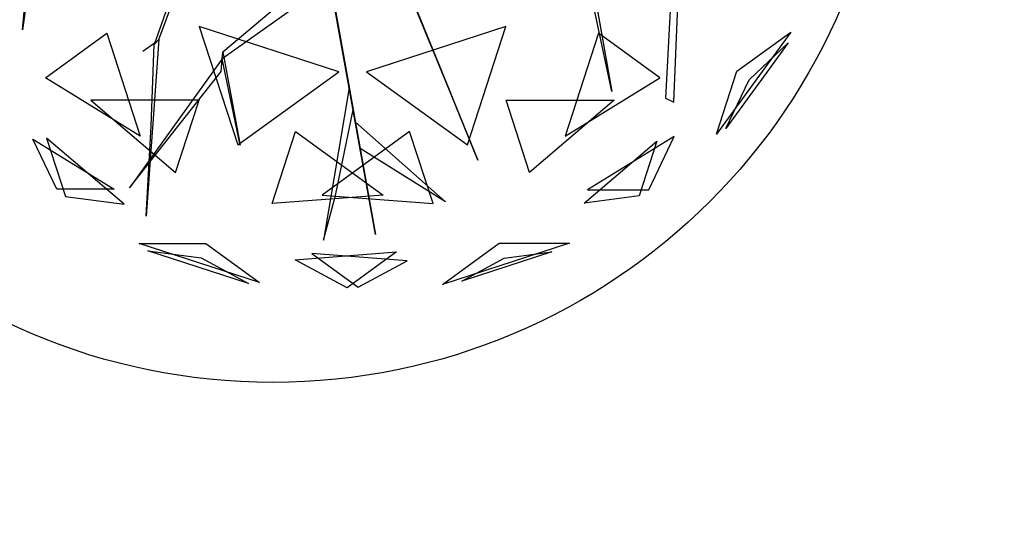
# Model space of a CAD drawing. Extents: x 22936 to 50368, y -4877 to 31080.
# Tile 350 of 601: x 48658 to 48857, y 1886 to 1987. Entities that reach past the tile are written whole.
import ezdxf

# ---------------------------------------------------------------- set-up
doc = ezdxf.new("R2010")
doc.units = 0
doc.layers.get('0').update_dxf_attribs({"linetype": 'CONTINUOUS'})
for name, color, linetype in [('00_TRACE_ARBRE', 3, 'CONTINUOUS'), ('00_TRACE_RDC', 241, 'CONTINUOUS'), ('08_AMENAGEMENTS_EXTERIEURS', 253, 'CONTINUOUS'), ('09_VEGETATION', 134, 'CONTINUOUS')]:
    doc.layers.add(name, color=color, linetype=linetype)

# ---------------------------------------------------------------- blocks, each defined once
blk = doc.blocks.new('TREE_GEOMETRIC_ROUND')
at = {"color": 7}
for p, q in [((-1025.8, -425.7, 3546.1), (-1094.1, -911.7, 4205.1)), ((-1094.1, -911.7, 4205.1), (-1050.3, -449.3, 3561.8)), ((1252.1, -523.5, 3608.8), (1218, -1158.3, 4205.1)), ((-603.6, -946.7, 2786.3), (-453, -540.8, 2771.6)), ((1024.9, -1134.2, 5230.3), (900.6, -547.9, 4074.4)), ((923.2, -558.9, 4074.4), (1024.9, -1134.2, 5230.3)), ((1248.1, -1172.9, 4205.1), (1274.7, -534.5, 3577.5)), ((-478.7, -568.3, 2844.8), (-620.7, -965, 2843.8)), ((-373.5, -991.1, 4105.7), (4, -672.1, 3415.3)), ((176, -1648.4, 3593.2), (2.2, -680.5, 3357.8)), ((2.2, -680.5, 3415.3), (176, -1648.4, 3593.2)), ((-2.2, -751.4, 3415.3), (-375.4, -1016.1, 4074.4)), ((376.1, -970, 4937.4), (292.4, -764.7, 4383)), ((297.1, -776.3, 4325.4), (543.6, -1380.7, 4586.9)), ((297.1, -776.3, 4335.9), (412.5, -1059.2, 5099.5)), ((447.2, -1144.4, 4555.6), (314.5, -818.9, 4398.6)), ((43.2, -1062.8, 5468.4), (-458, -899.9, 5468.4)), ((-458, -899.9, 5468.4), (-319.5, -1326.2, 5178.3)), ((644.2, -899.9, 2392.4), (143.1, -1062.8, 2392.4)), ((505.7, -1326.2, 2682.5), (644.2, -899.9, 2392.4)), ((1668.5, -919.9, 4186.4), (1401.1, -1288, 4186.4)), ((1475, -1060.5, 4561.2), (1668.5, -919.9, 4186.4)), ((-1011.6, -1084.4, 4958.5), (-790.9, -924.1, 5283)), ((-790.9, -924.1, 5283), (-670.7, -1294.1, 5031.1)), ((-612.1, -955.8, 2796.8), (-661.3, -990, 2796.8)), ((-603.6, -946.7, 2786.3), (-649.3, -1582.9, 2960.6)), ((-620.7, -965, 2843.8), (-603.6, -946.7, 2786.3)), ((977.1, -924.1, 2577.8), (856.9, -1294.1, 2829.7)), ((1197.9, -1084.4, 2902.3), (977.1, -924.1, 2577.8)), ((-631.6, -1257.7, 2843.8), (-620.7, -965, 2843.8)), ((-375.4, -1016.1, 4074.4), (-373.5, -991.1, 4105.7)), ((-373.5, -991.1, 4105.7), (-311.5, -1327.5, 4806.6)), ((412.5, -1059.2, 5099.5), (376.1, -970, 4937.4)), ((1659.1, -958.6, 3733.7), (1435, -1267, 3733.7)), ((1518.7, -1092.3, 3459.9), (1659.1, -958.6, 3733.7)), ((-375.4, -1016.1, 4074.4), (-709.6, -1481.1, 4367.3)), ((-379, -1062, 4126.7), (-375.4, -1016.1, 4074.4)), ((-311.5, -1327.5, 4806.6), (-375.4, -1016.1, 4074.4)), ((-709.6, -1481.1, 4367.3), (-379, -1062, 4126.7)), ((1401.1, -1288, 4186.4), (1475, -1060.5, 4561.2)), ((-670.7, -1294.1, 5031.1), (-1011.6, -1084.4, 4958.5)), ((-319.5, -1326.2, 5178.3), (43.2, -1062.8, 5468.4)), ((143.1, -1062.8, 2392.4), (505.7, -1326.2, 2682.5)), ((856.9, -1294.1, 2829.7), (1197.9, -1084.4, 2902.3)), ((1435, -1267, 3733.7), (1518.7, -1092.3, 3459.9)), ((81.3, -1121.2, 3462.4), (-11.6, -1669.3, 3357.8)), ((95.4, -1199.5, 3488.5), (81.3, -1121.2, 3462.4)), ((-458.8, -1165.3, 2577.8), (-847.9, -1165.3, 2829.7)), ((-847.9, -1165.3, 2829.7), (-543.2, -1424.8, 2902.3)), ((-543.2, -1424.8, 2902.3), (-458.8, -1165.3, 2577.8)), ((543.6, -1380.7, 4586.9), (447.2, -1144.4, 4555.6)), ((729.4, -1424.8, 4958.5), (645, -1165.3, 5283)), ((645, -1165.3, 5283), (1034.1, -1165.3, 5031.1)), ((1034.1, -1165.3, 5031.1), (729.4, -1424.8, 4958.5)), ((1218, -1158.3, 4205.1), (1248.1, -1172.9, 4205.1)), ((31.8, -1508.5, 3431), (95.4, -1199.5, 3488.5)), ((-649.3, -1582.9, 2960.6), (-631.6, -1257.7, 2843.8)), ((120.5, -1339.5, 3561.8), (103.5, -1244.8, 3546.1)), ((103.5, -1244.8, 3546.1), (427, -1531.1, 4205.1)), ((-1057.1, -1305.2, 4599.3), (-763.9, -1485.5, 4661.7)), ((-970.7, -1485.5, 4337.8), (-1057.1, -1305.2, 4599.3)), ((-728.6, -1539.4, 3265.8), (-1007, -1302.4, 3199.5)), ((-1007, -1302.4, 3199.5), (-939.1, -1511.3, 3565.9)), ((-196.4, -1537.5, 2902.3), (-112.1, -1278, 2577.8)), ((-112.1, -1278, 2577.8), (202.6, -1506.7, 2829.7)), ((298.3, -1278, 5283), (-16.4, -1506.7, 5031.1)), ((382.6, -1537.5, 4958.5), (298.3, -1278, 5283)), ((1249.6, -1296.3, 3265.8), (938.1, -1487.8, 3199.5)), ((1157.7, -1487.8, 3565.9), (1249.6, -1296.3, 3265.8)), ((427, -1531.1, 4205.1), (120.5, -1339.5, 3561.8)), ((925.3, -1536.3, 4599.3), (1187.4, -1313.1, 4661.7)), ((1187.4, -1313.1, 4661.7), (1123.5, -1509.8, 4337.8)), ((-763.9, -1485.5, 4661.7), (-970.7, -1485.5, 4337.8)), ((-939.1, -1511.3, 3565.9), (-728.6, -1539.4, 3265.8)), ((202.6, -1506.7, 2829.7), (-196.4, -1537.5, 2902.3)), ((-16.4, -1506.7, 5031.1), (382.6, -1537.5, 4958.5)), ((-11.6, -1669.3, 3357.8), (31.8, -1508.5, 3431)), ((1123.5, -1509.8, 4337.8), (925.3, -1536.3, 4599.3)), ((938.1, -1487.8, 3199.5), (1157.7, -1487.8, 3565.9)), ((-241.2, -1821.6, 4186.4), (-673.9, -1681, 4186.4)), ((-673.9, -1681, 4186.4), (-434.7, -1681, 4561.2)), ((-434.7, -1681, 4561.2), (-241.2, -1821.6, 4186.4)), ((416.4, -1827.8, 3736.8), (620.5, -1679.6, 3316.1)), ((872.7, -1679.6, 3736.8), (416.4, -1827.8, 3736.8)), ((620.5, -1679.6, 3316.1), (872.7, -1679.6, 3736.8)), ((-280.9, -1824.6, 3733.7), (-643.6, -1706.8, 3733.7)), ((-643.6, -1706.8, 3733.7), (-451.4, -1732.4, 3459.9)), ((-451.4, -1732.4, 3459.9), (-280.9, -1824.6, 3733.7)), ((-113.8, -1739.2, 3265.8), (250.8, -1711.1, 3199.5)), ((289.6, -1742.8, 4599.3), (-53.5, -1716.3, 4661.7)), ((-53.5, -1716.3, 4661.7), (113.7, -1837.9, 4337.8)), ((250.8, -1711.1, 3199.5), (73.1, -1840.2, 3565.9)), ((809.5, -1711, 4189.8), (486, -1816, 4189.8)), ((486, -1816, 4189.8), (638.1, -1733.9, 4415.9)), ((638.1, -1733.9, 4415.9), (809.5, -1711, 4189.8)), ((73.1, -1840.2, 3565.9), (-113.8, -1739.2, 3265.8)), ((113.7, -1837.9, 4337.8), (289.6, -1742.8, 4599.3))]:
    blk.add_line(p, q, dxfattribs=at)
mesh = blk.add_polyface(dxfattribs=at)
corners = [(-1094.1, -911.7, 4205.1), (-1050.3, -449.3, 3561.8), (-1025.8, -425.7, 3546.1)]
mesh.append_faces([[corners[k] for k in face] for face in [(0, 1, 2)]], dxfattribs={"color": 7})
mesh = blk.add_polyface(dxfattribs=at)
corners = [(1024.9, -1134.2, 5230.3), (900.6, -547.9, 4074.4), (923.2, -558.9, 4074.4)]
mesh.append_faces([[corners[k] for k in face] for face in [(0, 1, 2)]], dxfattribs={"color": 7})
mesh = blk.add_polyface(dxfattribs=at)
corners = [(2.2, -680.5, 3415.3), (176, -1648.4, 3593.2), (2.2, -680.5, 3357.8)]
mesh.append_faces([[corners[k] for k in face] for face in [(0, 1, 2)]], dxfattribs={"color": 7})
mesh = blk.add_polyface(dxfattribs=at)
corners = [(376.1, -970, 4937.4), (297.1, -776.3, 4335.9), (412.5, -1059.2, 5099.5), (292.4, -764.7, 4383)]
mesh.append_faces([[corners[k] for k in face] for face in [(0, 1, 2), (1, 0, 3)]], dxfattribs={"vtx0": -1, "color": 7})
mesh = blk.add_polyface(dxfattribs=at)
corners = [(447.2, -1144.4, 4555.6), (297.1, -776.3, 4325.4), (543.6, -1380.7, 4586.9), (314.5, -818.9, 4398.6)]
mesh.append_faces([[corners[k] for k in face] for face in [(0, 1, 2), (1, 0, 3)]], dxfattribs={"vtx0": -1, "color": 7})
mesh = blk.add_polyface(dxfattribs=at)
corners = [(43.2, -1062.8, 5468.4), (-458, -899.9, 5468.4), (-319.5, -1326.2, 5178.3)]
mesh.append_faces([[corners[k] for k in face] for face in [(0, 1, 2)]], dxfattribs={"color": 7})
mesh = blk.add_polyface(dxfattribs=at)
corners = [(644.2, -899.9, 2392.4), (143.1, -1062.8, 2392.4), (505.7, -1326.2, 2682.5)]
mesh.append_faces([[corners[k] for k in face] for face in [(0, 1, 2)]], dxfattribs={"color": 7})
mesh = blk.add_polyface(dxfattribs=at)
corners = [(1668.5, -919.9, 4186.4), (1401.1, -1288, 4186.4), (1475, -1060.5, 4561.2)]
mesh.append_faces([[corners[k] for k in face] for face in [(0, 1, 2)]], dxfattribs={"color": 7})
mesh = blk.add_polyface(dxfattribs=at)
corners = [(-670.7, -1294.1, 5031.1), (-1011.6, -1084.4, 4958.5), (-790.9, -924.1, 5283)]
mesh.append_faces([[corners[k] for k in face] for face in [(0, 1, 2)]], dxfattribs={"color": 7})
mesh = blk.add_polyface(dxfattribs=at)
corners = [(1197.9, -1084.4, 2902.3), (977.1, -924.1, 2577.8), (856.9, -1294.1, 2829.7)]
mesh.append_faces([[corners[k] for k in face] for face in [(0, 1, 2)]], dxfattribs={"color": 7})
mesh = blk.add_polyface(dxfattribs=at)
corners = [(-373.5, -991.1, 4105.7), (-311.5, -1327.5, 4806.6), (-375.4, -1016.1, 4074.4)]
mesh.append_faces([[corners[k] for k in face] for face in [(0, 1, 2)]], dxfattribs={"color": 7})
mesh = blk.add_polyface(dxfattribs=at)
corners = [(1659.1, -958.6, 3733.7), (1435, -1267, 3733.7), (1518.7, -1092.3, 3459.9)]
mesh.append_faces([[corners[k] for k in face] for face in [(0, 1, 2)]], dxfattribs={"color": 7})
mesh = blk.add_polyface(dxfattribs=at)
corners = [(-709.6, -1481.1, 4367.3), (-379, -1062, 4126.7), (-375.4, -1016.1, 4074.4)]
mesh.append_faces([[corners[k] for k in face] for face in [(0, 1, 2)]], dxfattribs={"color": 7})
mesh = blk.add_polyface(dxfattribs=at)
corners = [(-543.2, -1424.8, 2902.3), (-458.8, -1165.3, 2577.8), (-847.9, -1165.3, 2829.7)]
mesh.append_faces([[corners[k] for k in face] for face in [(0, 1, 2)]], dxfattribs={"color": 7})
mesh = blk.add_polyface(dxfattribs=at)
corners = [(645, -1165.3, 5283), (1034.1, -1165.3, 5031.1), (729.4, -1424.8, 4958.5)]
mesh.append_faces([[corners[k] for k in face] for face in [(0, 1, 2)]], dxfattribs={"color": 7})
mesh = blk.add_polyface(dxfattribs=at)
corners = [(103.5, -1244.8, 3546.1), (427, -1531.1, 4205.1), (120.5, -1339.5, 3561.8)]
mesh.append_faces([[corners[k] for k in face] for face in [(0, 1, 2)]], dxfattribs={"color": 7})
mesh = blk.add_polyface(dxfattribs=at)
corners = [(-763.9, -1485.5, 4661.7), (-970.7, -1485.5, 4337.8), (-1057.1, -1305.2, 4599.3)]
mesh.append_faces([[corners[k] for k in face] for face in [(0, 1, 2)]], dxfattribs={"color": 7})
mesh = blk.add_polyface(dxfattribs=at)
corners = [(-939.1, -1511.3, 3565.9), (-728.6, -1539.4, 3265.8), (-1007, -1302.4, 3199.5)]
mesh.append_faces([[corners[k] for k in face] for face in [(0, 1, 2)]], dxfattribs={"color": 7})
mesh = blk.add_polyface(dxfattribs=at)
corners = [(-196.4, -1537.5, 2902.3), (-112.1, -1278, 2577.8), (202.6, -1506.7, 2829.7)]
mesh.append_faces([[corners[k] for k in face] for face in [(0, 1, 2)]], dxfattribs={"color": 7})
mesh = blk.add_polyface(dxfattribs=at)
corners = [(298.3, -1278, 5283), (-16.4, -1506.7, 5031.1), (382.6, -1537.5, 4958.5)]
mesh.append_faces([[corners[k] for k in face] for face in [(0, 1, 2)]], dxfattribs={"color": 7})
mesh = blk.add_polyface(dxfattribs=at)
corners = [(1157.7, -1487.8, 3565.9), (1249.6, -1296.3, 3265.8), (938.1, -1487.8, 3199.5)]
mesh.append_faces([[corners[k] for k in face] for face in [(0, 1, 2)]], dxfattribs={"color": 7})
mesh = blk.add_polyface(dxfattribs=at)
corners = [(1187.4, -1313.1, 4661.7), (1123.5, -1509.8, 4337.8), (925.3, -1536.3, 4599.3)]
mesh.append_faces([[corners[k] for k in face] for face in [(0, 1, 2)]], dxfattribs={"color": 7})
mesh = blk.add_polyface(dxfattribs=at)
corners = [(-434.7, -1681, 4561.2), (-241.2, -1821.6, 4186.4), (-673.9, -1681, 4186.4)]
mesh.append_faces([[corners[k] for k in face] for face in [(0, 1, 2)]], dxfattribs={"color": 7})
mesh = blk.add_polyface(dxfattribs=at)
corners = [(872.7, -1679.6, 3736.8), (416.4, -1827.8, 3736.8), (620.5, -1679.6, 3316.1)]
mesh.append_faces([[corners[k] for k in face] for face in [(0, 1, 2)]], dxfattribs={"color": 7})
mesh = blk.add_polyface(dxfattribs=at)
corners = [(-643.6, -1706.8, 3733.7), (-451.4, -1732.4, 3459.9), (-280.9, -1824.6, 3733.7)]
mesh.append_faces([[corners[k] for k in face] for face in [(0, 1, 2)]], dxfattribs={"color": 7})
mesh = blk.add_polyface(dxfattribs=at)
corners = [(73.1, -1840.2, 3565.9), (-113.8, -1739.2, 3265.8), (250.8, -1711.1, 3199.5)]
mesh.append_faces([[corners[k] for k in face] for face in [(0, 1, 2)]], dxfattribs={"color": 7})
mesh = blk.add_polyface(dxfattribs=at)
corners = [(-53.5, -1716.3, 4661.7), (113.7, -1837.9, 4337.8), (289.6, -1742.8, 4599.3)]
mesh.append_faces([[corners[k] for k in face] for face in [(0, 1, 2)]], dxfattribs={"color": 7})
mesh = blk.add_polyface(dxfattribs=at)
corners = [(638.1, -1733.9, 4415.9), (809.5, -1711, 4189.8), (486, -1816, 4189.8)]
mesh.append_faces([[corners[k] for k in face] for face in [(0, 1, 2)]], dxfattribs={"color": 7})
blk = doc.blocks.new('ARBRE_SIMPLE')
blk.add_circle((0, 0), 250)
blk = doc.blocks.new('GROUPER_1')
at = {"layer": '00_TRACE_ARBRE', "xscale": 0.5, "yscale": 0.5, "zscale": 0.5, "rotation": 10.53798942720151}
blk.add_blockref('ARBRE_SIMPLE', (7094.7, 2649.5), dxfattribs=at)
blk = doc.blocks.new('GROUPER_2')
at = {"layer": '00_TRACE_RDC'}
blk.add_blockref('GROUPER_1', (12098.99, 4265.72), dxfattribs=at)
blk = doc.blocks.new('GROUPER_17')
at = {"layer": '08_AMENAGEMENTS_EXTERIEURS'}
mesh = blk.add_polyface(dxfattribs=at)
corners = [(16.45, 1860.4), (0, 1328), (0, 1844.55), (1795, 1328), (33.02, 1876.27), (49.71, 1892.12), (66.55, 1907.89), (83.55, 1923.55), (100.74, 1939.04), (118.11, 1954.33), (135.7, 1969.37), (153.53, 1984.11), (171.6, 1998.5), (189.93, 2012.5), (208.55, 2026.07), (227.46, 2039.16), (246.69, 2051.72), (266.25, 2063.72), (286.11, 2075.18), (306.26, 2086.08), (326.69, 2096.46), (347.37, 2106.3), (368.28, 2115.64), (389.4, 2124.46), (410.72, 2132.79), (432.21, 2140.64), (453.87, 2148), (475.66, 2154.9), (497.57, 2161.34), (519.59, 2167.33), (541.68, 2172.89), (563.84, 2178.01), (586.04, 2182.71), (608.27, 2187), (630.51, 2190.89), (652.73, 2194.39), (674.92, 2197.5), (697.06, 2200.25), (719.14, 2202.62), (741.15, 2204.62), (763.1, 2206.23), (785, 2207.43), (806.84, 2208.22), (828.63, 2208.57), (850.38, 2208.48), (872.08, 2207.93), (893.75, 2206.9), (915.39, 2205.39), (936.99, 2203.38), (958.57, 2200.86), (980.13, 2197.81), (1001.67, 2194.22), (1023.19, 2190.07), (1044.71, 2185.36), (1066.22, 2180.06), (1087.73, 2174.17), (1109.23, 2167.67), (1130.75, 2160.55), (1152.27, 2152.79), (1173.81, 2144.38), (1195.36, 2135.31), (1216.93, 2125.59), (1238.5, 2115.38), (1260.06, 2104.88), (1281.58, 2094.27), (1303.04, 2083.75), (1324.43, 2073.52), (1345.72, 2063.77), (1366.89, 2054.69), (1387.93, 2046.48), (1408.82, 2039.32), (1429.54, 2033.42), (1450.06, 2028.98), (1470.36, 2026.17), (1490.44, 2025.2), (1510.26, 2026.26), (1529.82, 2029.54), (1549.07, 2035.18), (1567.96, 2043.07), (1586.43, 2053.03), (1604.39, 2064.91), (1621.79, 2078.53), (1638.55, 2093.74), (1654.6, 2110.37), (1669.89, 2128.24), (1684.32, 2147.2), (1697.85, 2167.08), (1710.39, 2187.71), (1721.89, 2208.92), (1732.26, 2230.56), (1741.45, 2252.45), (1749.38, 2274.43), (1756.03, 2296.38), (1761.5, 2318.27), (1765.9, 2340.13), (1769.36, 2361.94), (1771.99, 2383.72), (1773.91, 2405.46), (1775.24, 2427.19), (1776.09, 2448.89), (1776.59, 2470.58), (1776.85, 2492.26), (1777, 2513.93), (2395.68, 2513.93), (1845, 75), (1845, 0), (1332.44, 6187.9), (953.84, 4324.79), (744.56, 6114.92), (1503.53, 4690.87), (1872.82, 4324.79), (2843.74, 4811.2), (2680.87, 4187.05), (193.79, -1456.02), (188.09, -1836.1), (174.84, -1645.82), (233.16, -2021.44), (244.41, -1272.11), (308.78, -2196.56), (325.25, -1099.34), (412.78, -2356.46), (434, -942.64), (3662.14, -2801.42), (567.57, -806.46), (722.14, -694.7), (893.31, -610.54), (1076.21, -556.38), (1155.38, -537.12), (1232.99, -512.33), (1308.66, -482.14), (1382.02, -446.69), (1452.7, -406.15), (1520.35, -360.74), (1584.63, -310.68), (1645.22, -256.21), (1701.82, -197.6), (1754.16, -135.16), (1801.96, -69.18), (1795, 75)]
mesh.append_faces([[corners[k] for k in face] for face in [(0, 1, 2), (106, 107, 108), (113, 114, 115)]], dxfattribs={"vtx0": -1})
mesh.append_faces([[corners[k] for k in face] for face in [(1, 0, 3), (104, 103, 105), (107, 109, 110), (110, 111, 112), (114, 113, 116), (116, 117, 118), (118, 119, 120), (120, 121, 122), (122, 112, 111)]], dxfattribs={"vtx0": -1, "vtx1": -1})
mesh.append_faces([[corners[k] for k in face] for face in [(3, 103, 104), (122, 105, 103)]], dxfattribs={"vtx0": -1, "vtx1": -1, "vtx2": -1})
mesh.append_faces([[corners[k] for k in face] for face in [(3, 0, 4), (3, 4, 5), (3, 5, 6), (3, 6, 7), (3, 7, 8), (3, 8, 9), (3, 9, 10), (3, 10, 11), (3, 11, 12), (3, 12, 13), (3, 13, 14), (3, 14, 15), (3, 15, 16), (3, 16, 17), (3, 17, 18), (3, 18, 19), (3, 19, 20), (3, 20, 21), (3, 21, 22), (3, 22, 23), (3, 23, 24), (3, 24, 25), (3, 25, 26), (3, 26, 27), (3, 27, 28), (3, 28, 29), (3, 29, 30), (3, 30, 31), (3, 31, 32), (3, 32, 33), (3, 33, 34), (3, 34, 35), (3, 35, 36), (3, 36, 37), (3, 37, 38), (3, 38, 39), (3, 39, 40), (3, 40, 41), (3, 41, 42), (3, 42, 43), (3, 43, 44), (3, 44, 45), (3, 45, 46), (3, 46, 47), (3, 47, 48), (3, 48, 49), (3, 49, 50), (3, 50, 51), (3, 51, 52), (3, 52, 53), (3, 53, 54), (3, 54, 55), (3, 55, 56), (3, 56, 57), (3, 57, 58), (3, 58, 59), (3, 59, 60), (3, 60, 61), (3, 61, 62), (3, 62, 63), (3, 63, 64), (3, 64, 65), (3, 65, 66), (3, 66, 67), (3, 67, 68), (3, 68, 69), (3, 69, 70), (3, 70, 71), (3, 71, 72), (3, 72, 73), (3, 73, 74), (3, 74, 75), (3, 75, 76), (3, 76, 77), (3, 77, 78), (3, 78, 79), (3, 79, 80), (3, 80, 81), (3, 81, 82), (3, 82, 83), (3, 83, 84), (3, 84, 85), (3, 85, 86), (3, 86, 87), (3, 87, 88), (3, 88, 89), (3, 89, 90), (3, 90, 91), (3, 91, 92), (3, 92, 93), (3, 93, 94), (3, 94, 95), (3, 95, 96), (3, 96, 97), (3, 97, 98), (3, 98, 99), (3, 99, 100), (3, 100, 101), (3, 101, 102), (3, 102, 103), (107, 106, 109), (110, 109, 111), (116, 113, 117), (118, 117, 119), (120, 119, 121), (122, 121, 123), (122, 123, 124), (122, 124, 125), (122, 125, 126), (122, 126, 127), (122, 127, 128), (122, 128, 129), (122, 129, 130), (122, 130, 131), (122, 131, 132), (122, 132, 133), (122, 133, 134), (122, 134, 135), (122, 135, 136), (122, 136, 137), (122, 137, 105), (122, 103, 112)]], dxfattribs={"vtx0": -1, "vtx2": -1})
mesh.append_faces([[corners[k] for k in face] for face in [(104, 138, 3)]], dxfattribs={"vtx2": -1})

msp = doc.modelspace()

# ---------------------------------------------------------------- block references
at = {"layer": '00_TRACE_RDC'}
msp.add_blockref('GROUPER_2', (29515.15, -4876.93), dxfattribs=at)
at = {"layer": '08_AMENAGEMENTS_EXTERIEURS', "color": 54}
msp.add_blockref('GROUPER_17', (46706.19, 1619.93), dxfattribs=at)
at = {"layer": '09_VEGETATION', "xscale": 0.05625, "yscale": 0.05625, "zscale": 0.05625}
msp.add_blockref('TREE_GEOMETRIC_ROUND', (48719.75, 2035.96), dxfattribs=at)

doc.saveas('drawing.dxf')
